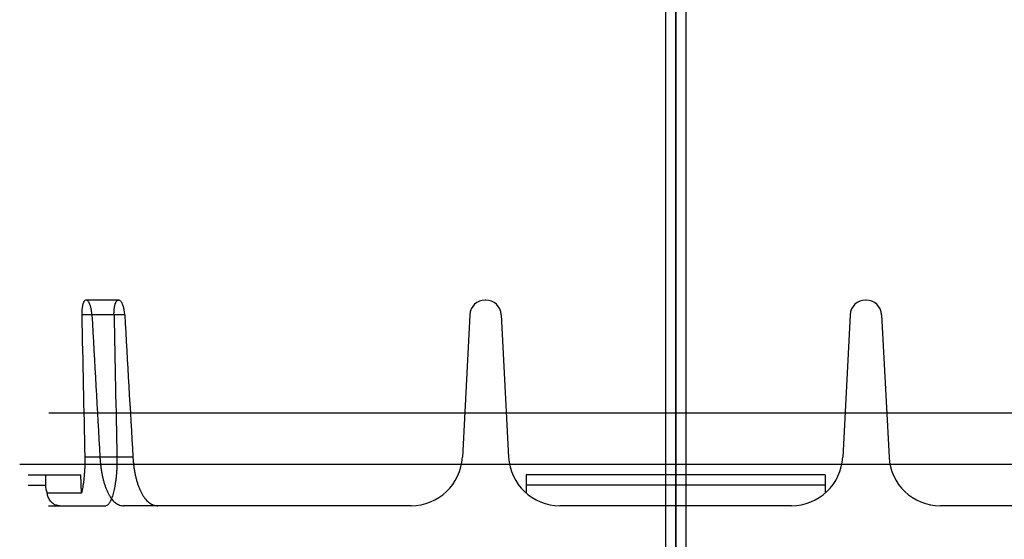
# Model space of a CAD drawing. Header units: millimetres. Extents: x 0 to 297, y 0 to 210.
# Tile 279 of 455: x 145.393 to 146.063, y 159.106 to 159.459. Entities that reach past the tile are written whole.
import ezdxf

# ---------------------------------------------------------------- set-up
doc = ezdxf.new("R2010")
doc.units = ezdxf.units.MM
doc.header["$LTSCALE"] = 16.335
for name, color, linetype in [('INTFCLR_1', 7, 'CONTINUOUS'), ('INTFCLR_144815', 7, 'CONTINUOUS'), ('INTFCLR_72935', 7, 'CONTINUOUS')]:
    doc.layers.add(name, color=color, linetype=linetype)

msp = doc.modelspace()

# ---------------------------------------------------------------- linework, layer by layer
at = {"layer": 'INTFCLR_1', "color": 6, "linetype": 'Continuous'}
for p, q in [((145.83261, 160.33672), (145.83261, 157.0717)), ((145.83961, 157.09347), (145.83961, 160.33795))]:
    msp.add_line(p, q, dxfattribs=at)
at = {"layer": 'INTFCLR_144815', "color": 9, "linetype": 'Continuous'}
for p, q in [((145.46033, 159.26848), (145.43805, 159.26848)), ((145.46445, 159.25853), (145.43519, 159.25853)), ((145.47002, 159.16165), (145.43725, 159.16165)), ((145.39861, 159.14248), (145.41051, 159.14248)), ((145.94139, 159.14248), (145.73782, 159.14248)), ((145.41261, 159.12848), (145.45157, 159.12848)), ((145.48704, 159.12848), (145.4636, 159.12848)), ((145.91839, 159.12848), (145.76082, 159.12848))]:
    msp.add_line(p, q, dxfattribs=at)
at = {"layer": 'INTFCLR_144815', "color": 6, "linetype": 'Continuous'}
for p, q in [((145.71031, 159.26848), (145.70991, 159.26848)), ((145.96931, 159.26848), (145.96891, 159.26848)), ((145.69942, 159.25853), (145.69435, 159.16165)), ((145.72079, 159.25853), (145.72587, 159.16165)), ((145.95842, 159.25853), (145.95335, 159.16165)), ((145.97979, 159.25853), (145.98487, 159.16165)), ((146.13793, 159.19148), (145.41272, 159.19148)), ((146.28629, 159.15648), (145.39293, 159.15648)), ((145.39861, 159.14948), (145.4345, 159.14948)), ((145.41051, 159.14948), (145.41051, 159.14248)), ((145.43494, 159.1371), (145.4345, 159.14948)), ((145.73782, 159.14948), (145.73782, 159.1371)), ((145.94139, 159.14948), (145.73782, 159.14948)), ((145.94139, 159.14948), (145.94139, 159.1371)), ((145.43494, 159.1371), (145.41162, 159.1371)), ((145.65939, 159.12848), (145.48704, 159.12848)), ((146.19218, 159.12848), (146.01982, 159.12848))]:
    msp.add_line(p, q, dxfattribs=at)
for centre, radius, start, end in [((145.70991, 159.25798), 0.0105, 90, 177), ((145.71031, 159.25798), 0.0105, 3, 90), ((145.96891, 159.25798), 0.0105, 90, 177), ((145.96931, 159.25798), 0.0105, 3, 90), ((145.65939, 159.16348), 0.035, 270, 357), ((145.76082, 159.16348), 0.035, 183, 270), ((145.91839, 159.16348), 0.035, 270, 357), ((146.01982, 159.16348), 0.035, 183, 270), ((145.42419, 159.14248), 0.01368, 180.02581, 203.1993)]:
    msp.add_arc(centre, radius, start, end, dxfattribs=at)
for centre, major_axis, start_param, end_param in [((145.83961, 164.81972), (0, 11.74846), -4.219293, -4.209908), ((145.83961, 173.70812), (0, 17.67105), -3.754987, -3.745398), ((145.83961, 164.33922), (0, 11.02734), -4.233565, -4.223641), ((145.83961, 173.22762), (0, 16.94993), -3.74371, -3.733543)]:
    msp.add_ellipse(centre, major_axis=major_axis, ratio=0.039078, start_param=start_param, end_param=end_param, dxfattribs=at)
for points, knots in [([(145.43805, 159.26848), (145.4378, 159.26848), (145.4372, 159.26823), (145.43657, 159.26739), (145.43615, 159.26643), (145.43586, 159.26548), (145.43567, 159.26465), (145.4355, 159.26375), (145.43537, 159.26278), (145.43527, 159.26176), (145.43521, 159.26071), (145.43518, 159.25963), (145.43518, 159.2589), (145.43519, 159.25853)], [0, 0, 0, 0, 0.071007, 0.162974, 0.284549, 0.356475, 0.434854, 0.519186, 0.608646, 0.702407, 0.799593, 0.899076, 1, 1, 1, 1]), ([(145.44209, 159.25853), (145.44207, 159.25889), (145.44202, 159.2596), (145.4419, 159.26065), (145.44175, 159.26168), (145.44156, 159.26267), (145.44134, 159.26362), (145.44109, 159.26451), (145.4408, 159.26534), (145.4405, 159.26609), (145.4401, 159.26689), (145.43961, 159.26765), (145.43895, 159.26828), (145.43843, 159.26848), (145.43818, 159.26848)], [0, 0, 0, 0, 0.096082, 0.190397, 0.283373, 0.373658, 0.460455, 0.543202, 0.621279, 0.693627, 0.758701, 0.8608, 0.933307, 1, 1, 1, 1]), ([(145.45714, 159.25853), (145.45713, 159.2589), (145.45713, 159.25963), (145.45716, 159.26072), (145.45723, 159.26177), (145.45734, 159.26279), (145.45748, 159.26375), (145.45766, 159.26465), (145.45787, 159.26548), (145.45818, 159.26643), (145.45862, 159.26739), (145.4593, 159.26824), (145.45992, 159.26848), (145.46019, 159.26848)], [0, 0, 0, 0, 0.100483, 0.199402, 0.295858, 0.388738, 0.477335, 0.560912, 0.638681, 0.710211, 0.83191, 0.925601, 1, 1, 1, 1]), ([(145.46445, 159.25853), (145.46443, 159.25888), (145.46437, 159.25959), (145.46425, 159.26063), (145.46409, 159.26165), (145.4639, 159.26264), (145.46367, 159.26358), (145.46341, 159.26447), (145.46311, 159.2653), (145.46279, 159.26605), (145.46237, 159.26687), (145.46184, 159.26765), (145.46113, 159.26829), (145.46058, 159.26848), (145.46033, 159.26848)], [0, 0, 0, 0, 0.094221, 0.186748, 0.278119, 0.366985, 0.452625, 0.534523, 0.612136, 0.684374, 0.749657, 0.855607, 0.931751, 1, 1, 1, 1]), ([(145.43725, 159.16165), (145.43727, 159.16072), (145.43729, 159.15889), (145.43725, 159.15615), (145.43716, 159.15346), (145.437, 159.15082), (145.43679, 159.14826), (145.43652, 159.1458), (145.4362, 159.14343), (145.43583, 159.14119), (145.43542, 159.13909), (145.43511, 159.13774), (145.43494, 159.1371)], [0, 0, 0, 0, 0.111971, 0.222747, 0.331945, 0.438969, 0.542937, 0.643665, 0.740168, 0.832078, 0.91891, 1, 1, 1, 1]), ([(145.44753, 159.16165), (145.44758, 159.16074), (145.44771, 159.15893), (145.44798, 159.15624), (145.44832, 159.1536), (145.44875, 159.15102), (145.44924, 159.14852), (145.44982, 159.1461), (145.45046, 159.14377), (145.45118, 159.14157), (145.45197, 159.13951), (145.45283, 159.13758), (145.45376, 159.13579), (145.45477, 159.13416), (145.45584, 159.13271), (145.45699, 159.13145), (145.45821, 159.13039), (145.45949, 159.12954), (145.46083, 159.12893), (145.4622, 159.12856), (145.46313, 159.12848), (145.4636, 159.12848)], [0, 0, 0, 0, 0.068908, 0.137058, 0.204518, 0.27085, 0.334779, 0.397616, 0.459127, 0.517438, 0.572505, 0.625918, 0.677609, 0.725149, 0.770874, 0.813793, 0.854336, 0.8929, 0.929663, 0.964746, 1, 1, 1, 1]), ([(145.45913, 159.16165), (145.45915, 159.16074), (145.45917, 159.15895), (145.45913, 159.15628), (145.45903, 159.15365), (145.45887, 159.15109), (145.45865, 159.14861), (145.45838, 159.1462), (145.45806, 159.14389), (145.45769, 159.14169), (145.45727, 159.13961), (145.45681, 159.13767), (145.45632, 159.13589), (145.4558, 159.13428), (145.45527, 159.13289), (145.45477, 159.13176), (145.4543, 159.13088), (145.45385, 159.13015), (145.45336, 159.12951), (145.45269, 159.12882), (145.45201, 159.12848), (145.45157, 159.12848)], [0, 0, 0, 0, 0.077195, 0.153047, 0.227861, 0.301089, 0.371822, 0.440763, 0.507237, 0.570862, 0.631449, 0.688253, 0.740695, 0.789181, 0.832214, 0.867131, 0.894636, 0.917692, 0.940562, 0.962679, 1, 1, 1, 1]), ([(145.47002, 159.16165), (145.47007, 159.16075), (145.4702, 159.15898), (145.47047, 159.15633), (145.47083, 159.15372), (145.47126, 159.15117), (145.47178, 159.14867), (145.47237, 159.14626), (145.47304, 159.14394), (145.4738, 159.14173), (145.47463, 159.13964), (145.47554, 159.13769), (145.47653, 159.13588), (145.4776, 159.13424), (145.47874, 159.13277), (145.47996, 159.13149), (145.48126, 159.13042), (145.48262, 159.12957), (145.48405, 159.12894), (145.48553, 159.12856), (145.48654, 159.12848), (145.48704, 159.12848)], [0, 0, 0, 0, 0.06661, 0.132711, 0.19824, 0.262977, 0.326101, 0.387982, 0.44796, 0.505979, 0.562102, 0.615508, 0.666833, 0.71539, 0.761566, 0.805358, 0.846867, 0.886652, 0.924856, 0.962476, 1, 1, 1, 1]), ([(145.41994, 159.12848), (145.41959, 159.12848), (145.41891, 159.12853), (145.4179, 159.12875), (145.41687, 159.12913), (145.41579, 159.12975), (145.41474, 159.1306), (145.41379, 159.13166), (145.413, 159.13287), (145.41237, 159.1342), (145.4119, 159.13562), (145.4117, 159.1366), (145.41162, 159.1371)], [0, 0, 0, 0, 0.081313, 0.15473, 0.237219, 0.333868, 0.438394, 0.546741, 0.658619, 0.770417, 0.88402, 1, 1, 1, 1])]:
    msp.add_open_spline(points, degree=3, knots=knots, dxfattribs=at)
at = {"layer": 'INTFCLR_72935', "color": 6, "linetype": 'Continuous'}
for p, q in [((145.83961, 160.33795), (145.83961, 157.07047)), ((145.84661, 160.33672), (145.84661, 157.0717))]:
    msp.add_line(p, q, dxfattribs=at)

doc.saveas('drawing.dxf')
